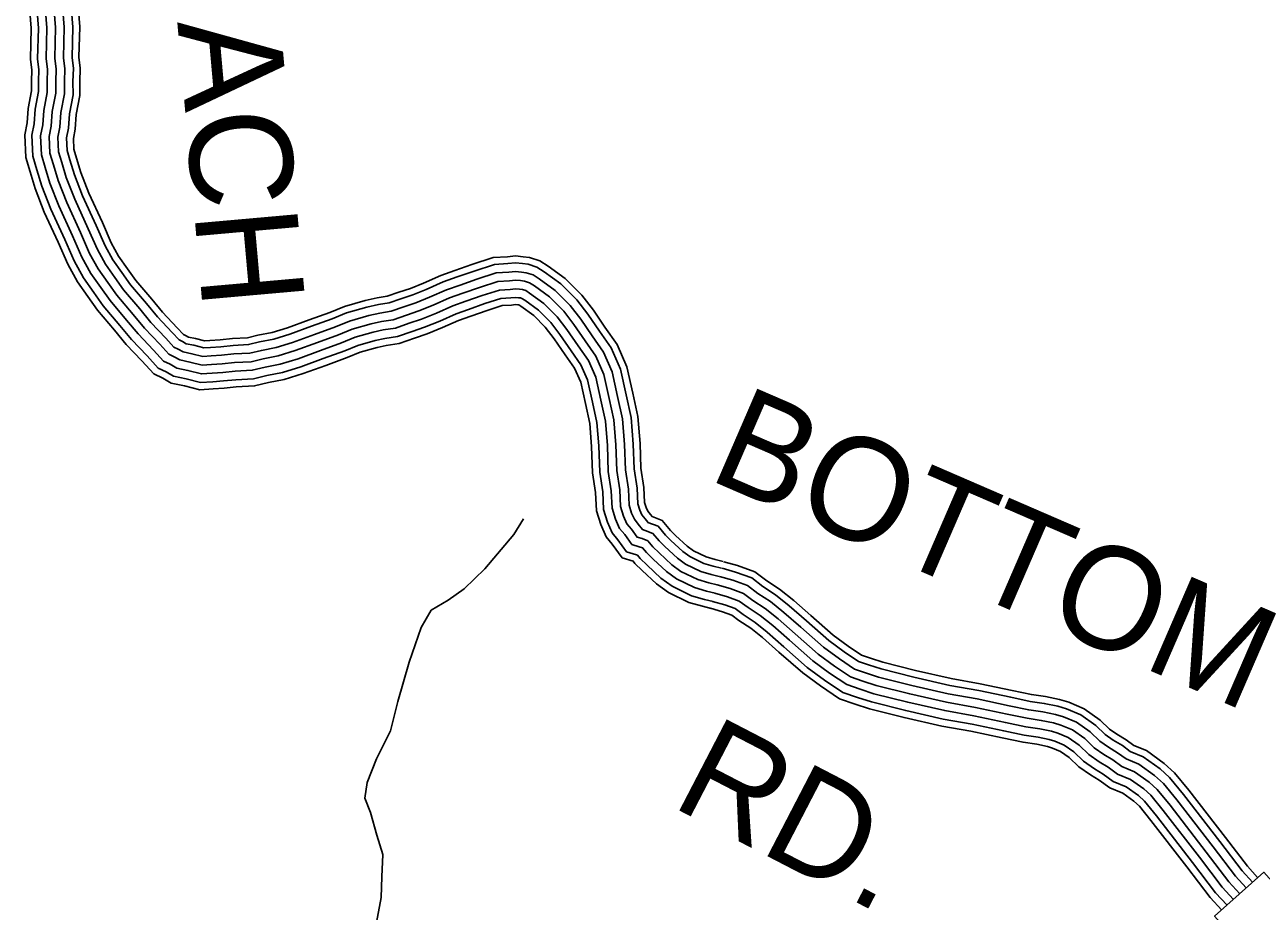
# Model space of a CAD drawing. Extents: x 1788175 to 1969470, y 584502 to 738744.
# Drawn here: x 1898767 to 1903218, y 611237 to 614430 of the extents above; entities that cross this region are included whole.
import ezdxf

# ---------------------------------------------------------------- set-up
doc = ezdxf.new("R2010")
doc.units = 0
for name, color, linetype in [('DESIGN - ROW - Right-of-Way and Easement Labels', 7, 'Continuous'), ('DESIGN - TRANSPORTATION - Text', 7, 'Continuous'), ('SURVEY - DRAINAGE - Storm Sewer', 7, 'Continuous'), ('SURVEY - TRANSPORTATION - Roads', 7, 'Continuous')]:
    doc.layers.add(name, color=color, linetype=linetype)

msp = doc.modelspace()

# ---------------------------------------------------------------- linework, layer by layer
at = {"layer": 'DESIGN - TRANSPORTATION - Text'}
msp.add_lwpolyline([(1900032.4, 611196.7), (1900049.2, 611287), (1900052.2, 611361.2), (1900055.1, 611441.3), (1900034.2, 611511.1), (1900011.2, 611592.9), (1899990.5, 611644.7), (1899999.8, 611700.9), (1900032.6, 611785.4), (1900083.3, 611886.3), (1900109.9, 611992.8), (1900150, 612133.6), (1900194.3, 612258.3), (1900229.5, 612320.9), (1900290.9, 612357.8), (1900348.4, 612398.7), (1900423.4, 612469.9), (1900527.7, 612593.5), (1900561.8, 612650.1)], dxfattribs=at)
at = {"layer": 'SURVEY - DRAINAGE - Storm Sewer'}
msp.add_lwpolyline([(1903385.8, 611200.2), (1903227.7, 611377.6), (1903050.3, 611219.6), (1903208.4, 611042.2)], close=True, dxfattribs=at)
at = {"layer": 'SURVEY - TRANSPORTATION - Roads'}
for points in [[(1898782.6, 614507.2), (1898789.8, 614417.3), (1898787.2, 614305.6), (1898791.6, 614266), (1898790.3, 614226.3), (1898790.8, 614191.5), (1898778.3, 614128.5), (1898775, 614076.3), (1898766.5, 614033.4), (1898770.3, 613952), (1898785.9, 613899.7), (1898803.7, 613840.5), (1898836.9, 613755.1), (1898887, 613646.1), (1898921.3, 613567.5), (1898956.2, 613504.2), (1898993.8, 613450.4), (1899028.8, 613401.5), (1899089.6, 613329.9), (1899131.9, 613278.5), (1899188.2, 613219.5), (1899231.3, 613172.2), (1899263.7, 613156.6), (1899293.2, 613139.4), (1899341.2, 613129.4), (1899397.3, 613114.9), (1899445.4, 613118.5), (1899484.7, 613121.1), (1899527.8, 613125.6), (1899593.7, 613128.8), (1899643.9, 613141), (1899700.3, 613152.2), (1899768.6, 613173.1), (1899850.1, 613203), (1899927.6, 613230.8), (1899974.4, 613250.3), (1900034.9, 613267.2), (1900067.8, 613274.7), (1900114.6, 613282.1), (1900169.3, 613301.2), (1900215, 613316.4), (1900270.9, 613338.8), (1900328.7, 613364.9), (1900372.9, 613380.4), (1900431.5, 613400.8), (1900485.7, 613418.1), (1900518.7, 613420.2), (1900533.7, 613421.7), (1900541.5, 613421), (1900545.9, 613420.4), (1900552.1, 613416.4), (1900598.9, 613382.7), (1900640.6, 613340.4), (1900672.4, 613299.1), (1900712, 613241.3), (1900746, 613192.5), (1900768, 613142.5), (1900785.2, 613065.2), (1900800.9, 612993.3), (1900807.4, 612911.2), (1900810.7, 612815.8), (1900821.7, 612745.4), (1900824.8, 612678.9), (1900840, 612629.4), (1900859.3, 612585.9), (1900881.6, 612558.7), (1900917.5, 612509.9), (1900957.1, 612497.3), (1900963.4, 612489.8), (1900989.5, 612464.3), (1901040.6, 612416.7), (1901083.6, 612385.3), (1901157.9, 612349.4), (1901206.7, 612335.5), (1901238.1, 612327.6)], [(1898808.4, 614507.9), (1898815.5, 614418), (1898812.9, 614306.8), (1898817.4, 614267), (1898816.1, 614226.1), (1898816.5, 614189.1), (1898803.9, 614125.2), (1898800.5, 614073), (1898792.4, 614031.5), (1898795.8, 613956.3), (1898810.6, 613907.1), (1898828, 613848.9), (1898860.6, 613765.2), (1898910.5, 613656.6), (1898944.4, 613578.9), (1898978.1, 613517.8), (1899014.8, 613465.3), (1899049.1, 613417.3), (1899109.3, 613346.4), (1899151.1, 613295.6), (1899207, 613237.1), (1899247, 613193.2), (1899275.7, 613179.3), (1899302.6, 613163.7), (1899347.1, 613154.5), (1899399.6, 613140.9), (1899443.6, 613144.1), (1899482.5, 613146.7), (1899525.9, 613151.3), (1899590, 613154.3), (1899638.4, 613166.1), (1899694, 613177.2), (1899760.4, 613197.5), (1899841.4, 613227.2), (1899918.3, 613254.8), (1899966, 613274.6), (1900028.6, 613292.2), (1900062.9, 613299.9), (1900108.3, 613307.1), (1900161, 613325.5), (1900206.2, 613340.6), (1900260.8, 613362.5), (1900319.2, 613388.8), (1900364.4, 613404.6), (1900423.3, 613425.2), (1900480.9, 613443.6), (1900516.5, 613445.8), (1900533.6, 613447.6), (1900544.4, 613446.5), (1900551.9, 613445.6), (1900556.7, 613444.1), (1900566.6, 613437.7), (1900615.6, 613402.3), (1900660, 613357.4), (1900693.2, 613314.2), (1900733.2, 613255.9), (1900768.6, 613205.2), (1900792.5, 613150.6), (1900810.3, 613070.7), (1900826.4, 612997.1), (1900833.1, 612912.7), (1900836.4, 612818.2), (1900847.3, 612747.9), (1900850.3, 612683.4), (1900864.2, 612638.4), (1900881.4, 612599.5), (1900901.9, 612574.5), (1900933.2, 612531.8), (1900968.8, 612520.5), (1900972.3, 612519.2), (1900982.3, 612507.3), (1901007.2, 612483), (1901057, 612436.5), (1901096.9, 612407.5), (1901167.1, 612373.5), (1901213.3, 612360.3), (1901244.4, 612352.5)], [(1898839.4, 614508.8), (1898846.5, 614418.9), (1898843.9, 614308.1), (1898848.4, 614268.3), (1898847.1, 614225.8), (1898847.6, 614186.3), (1898834.7, 614121.1), (1898831.3, 614069), (1898823.5, 614029.1), (1898826.6, 613961.5), (1898840.2, 613916), (1898857.3, 613859), (1898889.2, 613777.3), (1898938.8, 613669.3), (1898972.2, 613592.6), (1899004.4, 613534.2), (1899040.1, 613483.2), (1899073.6, 613436.4), (1899133.1, 613366.3), (1899174.3, 613316.1), (1899229.6, 613258.3), (1899265.9, 613218.5), (1899290.3, 613206.7), (1899313.8, 613193), (1899354.1, 613184.7), (1899402.5, 613172.2), (1899441.4, 613175), (1899479.9, 613177.6), (1899523.5, 613182.2), (1899585.6, 613185.2), (1899631.7, 613196.3), (1899686.4, 613207.3), (1899750.5, 613226.9), (1899830.8, 613256.3), (1899907.1, 613283.7), (1899955.8, 613304), (1900021, 613322.2), (1900057.1, 613330.4), (1900100.8, 613337.3), (1900151, 613354.8), (1900195.5, 613369.7), (1900248.6, 613391), (1900307.7, 613417.6), (1900354.2, 613433.9), (1900413.5, 613454.6), (1900475.2, 613474.3), (1900513.9, 613476.7), (1900533.5, 613478.8), (1900547.9, 613477.4), (1900558.7, 613476), (1900570.1, 613472.3), (1900584.1, 613463.3), (1900635.9, 613425.9), (1900683.4, 613377.8), (1900718.3, 613332.4), (1900758.7, 613273.5), (1900795.7, 613220.4), (1900822.1, 613160.3), (1900840.6, 613077.4), (1900857.1, 613001.7), (1900864.1, 612914.4), (1900867.3, 612821.2), (1900878.2, 612751.1), (1900881.1, 612688.7), (1900893.2, 612649.3), (1900908, 612615.9), (1900926.4, 612593.5), (1900952.3, 612558.3), (1900979.1, 612549.8), (1900990.9, 612545.3), (1901005, 612528.4), (1901028.6, 612505.4), (1901076.8, 612460.5), (1901112.9, 612434.2), (1901178.2, 612402.6), (1901221.4, 612390.3), (1901251.9, 612382.6)], [(1898870.4, 614509.8), (1898877.6, 614419.7), (1898875, 614309.5), (1898879.5, 614269.5), (1898878.1, 614225.5), (1898878.6, 614183.4), (1898865.5, 614117.1), (1898862.1, 614065), (1898854.6, 614026.8), (1898857.4, 613966.8), (1898869.9, 613924.9), (1898886.7, 613869.1), (1898917.7, 613789.4), (1898967.1, 613681.9), (1899000.1, 613606.3), (1899030.8, 613550.6), (1899065.4, 613501.1), (1899098, 613455.5), (1899156.9, 613386.2), (1899197.6, 613336.7), (1899252.3, 613279.4), (1899284.8, 613243.8), (1899304.9, 613234.1), (1899325, 613222.4), (1899361.1, 613214.9), (1899405.3, 613203.5), (1899439.2, 613206), (1899477.2, 613208.5), (1899521.2, 613213.1), (1899581.1, 613216), (1899625, 613226.6), (1899678.8, 613237.4), (1899740.6, 613256.3), (1899820.2, 613285.5), (1899895.9, 613312.6), (1899945.6, 613333.3), (1900013.4, 613352.3), (1900051.3, 613360.9), (1900093.2, 613367.5), (1900141, 613384.2), (1900184.8, 613398.8), (1900236.5, 613419.6), (1900296.2, 613446.5), (1900343.9, 613463.2), (1900403.7, 613484), (1900469.4, 613505), (1900511.4, 613507.6), (1900533.3, 613509.9), (1900551.4, 613508.2), (1900565.4, 613506.4), (1900583.5, 613500.6), (1900601.6, 613488.9), (1900656.1, 613449.6), (1900706.8, 613398.2), (1900743.4, 613350.7), (1900784.2, 613291.2), (1900822.9, 613235.6), (1900851.7, 613169.9), (1900870.8, 613084.1), (1900887.8, 613006.2), (1900895, 612916.2), (1900898.2, 612824.1), (1900909.1, 612754.2), (1900911.9, 612694.1), (1900922.3, 612660.2), (1900934.7, 612632.3), (1900950.9, 612612.6), (1900971.3, 612584.8), (1900989.4, 612579), (1901009.5, 612571.3), (1901027.8, 612549.5), (1901050, 612527.8), (1901096.6, 612484.4), (1901128.9, 612460.9), (1901189.3, 612431.7), (1901229.4, 612420.2), (1901259.5, 612412.6)], [(1898870.4, 614509.8), (1898877.6, 614419.7), (1898875, 614309.5), (1898879.5, 614269.5), (1898878.1, 614225.5), (1898878.6, 614183.4), (1898865.5, 614117.1), (1898862.1, 614065), (1898854.6, 614026.8), (1898857.4, 613966.8), (1898869.9, 613924.9), (1898886.7, 613869.1), (1898917.7, 613789.4), (1898967.1, 613681.9), (1899000.1, 613606.3), (1899030.8, 613550.6), (1899065.4, 613501.1), (1899098, 613455.5), (1899156.9, 613386.2), (1899197.6, 613336.7), (1899252.3, 613279.4), (1899284.8, 613243.8), (1899304.9, 613234.1), (1899325, 613222.4), (1899361.1, 613214.9), (1899405.3, 613203.5), (1899439.2, 613206), (1899477.2, 613208.5), (1899521.2, 613213.1), (1899581.1, 613216), (1899625, 613226.6), (1899678.8, 613237.4), (1899740.6, 613256.3), (1899820.2, 613285.5), (1899895.9, 613312.6), (1899945.6, 613333.3), (1900013.4, 613352.3), (1900051.3, 613360.9), (1900093.2, 613367.5), (1900141, 613384.2), (1900184.8, 613398.8), (1900236.5, 613419.6), (1900296.2, 613446.5), (1900343.9, 613463.2), (1900403.7, 613484), (1900469.4, 613505), (1900511.4, 613507.6), (1900533.3, 613509.9), (1900551.4, 613508.2), (1900565.4, 613506.4), (1900583.5, 613500.6), (1900601.6, 613488.9), (1900656.1, 613449.6), (1900706.8, 613398.2), (1900743.4, 613350.7), (1900784.2, 613291.2), (1900822.9, 613235.6), (1900851.7, 613169.9), (1900870.8, 613084.1), (1900887.8, 613006.2), (1900895, 612916.2), (1900898.2, 612824.1), (1900909.1, 612754.2), (1900911.9, 612694.1), (1900922.3, 612660.2), (1900934.7, 612632.3), (1900950.9, 612612.6), (1900971.3, 612584.8), (1900989.4, 612579), (1901009.5, 612571.3), (1901027.8, 612549.5), (1901050, 612527.8), (1901096.6, 612484.4), (1901128.9, 612460.9), (1901189.3, 612431.7), (1901229.4, 612420.2), (1901259.5, 612412.6)], [(1898901.4, 614510.7), (1898908.6, 614420.6), (1898906, 614310.9), (1898910.6, 614270.8), (1898909.1, 614225.2), (1898909.7, 614180.6), (1898896.3, 614113.1), (1898892.9, 614061), (1898885.8, 614024.5), (1898888.2, 613972), (1898899.6, 613933.8), (1898916, 613879.2), (1898946.3, 613801.5), (1898995.4, 613694.6), (1899027.9, 613620), (1899057.1, 613567.1), (1899090.7, 613519), (1899122.5, 613474.5), (1899180.7, 613406.1), (1899220.8, 613357.3), (1899275, 613300.6), (1899303.6, 613269.1), (1899319.4, 613261.5), (1899336.3, 613251.7), (1899368.2, 613245.1), (1899408.1, 613234.8), (1899437.1, 613236.9), (1899474.6, 613239.4), (1899518.8, 613244.1), (1899576.7, 613246.8), (1899618.3, 613256.9), (1899671.2, 613267.5), (1899730.7, 613285.7), (1899809.7, 613314.6), (1899884.7, 613341.5), (1899935.4, 613362.7), (1900005.8, 613382.4), (1900045.4, 613391.3), (1900085.6, 613397.6), (1900130.9, 613413.5), (1900174.1, 613427.9), (1900224.3, 613448.1), (1900284.7, 613475.3), (1900333.7, 613492.4), (1900393.8, 613513.4), (1900463.6, 613535.7), (1900508.8, 613538.5), (1900533.2, 613541.1), (1900554.8, 613539), (1900572.1, 613536.8), (1900596.8, 613528.9), (1900619.1, 613514.5), (1900676.4, 613473.2), (1900730.2, 613418.6), (1900768.5, 613368.9), (1900809.7, 613308.8), (1900850.1, 613250.9), (1900881.3, 613179.6), (1900901.1, 613090.8), (1900918.6, 613010.8), (1900926, 612918), (1900929.1, 612827), (1900940, 612757.3), (1900942.7, 612699.5), (1900951.4, 612671.1), (1900961.3, 612648.8), (1900975.4, 612631.6), (1900990.3, 612611.3), (1900999.6, 612608.3), (1901028.1, 612597.4), (1901050.5, 612570.7), (1901071.4, 612550.3), (1901116.4, 612508.4), (1901144.9, 612487.5), (1901200.4, 612460.7), (1901237.5, 612450.2), (1901267.1, 612442.7)], [(1898932.4, 614511.6), (1898939.6, 614421.5), (1898937.1, 614312.3), (1898941.6, 614272), (1898940.1, 614224.9), (1898940.7, 614177.7), (1898927.1, 614109.1), (1898923.8, 614057), (1898916.9, 614022.2), (1898919, 613977.3), (1898929.3, 613942.7), (1898945.3, 613889.2), (1898974.8, 613813.6), (1899023.7, 613707.3), (1899055.7, 613633.7), (1899083.5, 613583.5), (1899116.1, 613536.9), (1899146.9, 613493.6), (1899204.5, 613426), (1899244, 613377.8), (1899297.6, 613321.7), (1899322.5, 613294.4), (1899334, 613288.9), (1899347.5, 613281), (1899375.2, 613275.3), (1899410.9, 613266), (1899434.9, 613267.8), (1899471.9, 613270.3), (1899516.4, 613275), (1899572.3, 613277.6), (1899611.6, 613287.2), (1899663.7, 613297.6), (1899720.8, 613315.1), (1899799.1, 613343.8), (1899873.5, 613370.4), (1899925.2, 613392), (1899998.2, 613412.4), (1900039.6, 613421.8), (1900078, 613427.8), (1900120.9, 613442.8), (1900163.4, 613457), (1900212.2, 613476.6), (1900273.1, 613504.1), (1900323.5, 613521.7), (1900384, 613542.8), (1900457.9, 613566.4), (1900506.2, 613569.4), (1900533.1, 613572.2), (1900558.3, 613569.8), (1900578.8, 613567.1), (1900610.2, 613557.2), (1900636.6, 613540.1), (1900696.6, 613496.8), (1900753.6, 613439), (1900793.6, 613387.1), (1900835.2, 613326.4), (1900877.2, 613266.1), (1900910.9, 613189.3), (1900931.4, 613097.4), (1900949.3, 613015.3), (1900956.9, 612919.7), (1900960, 612830), (1900970.9, 612760.4), (1900973.4, 612704.8), (1900980.5, 612682), (1900987.9, 612665.2), (1900999.9, 612650.6), (1901009.3, 612637.8), (1901009.9, 612637.6), (1901046.7, 612623.5), (1901073.2, 612591.8), (1901092.8, 612572.7), (1901136.2, 612532.3), (1901160.9, 612514.2), (1901211.4, 612489.8), (1901245.5, 612480.1), (1901274.7, 612472.8)], [(1898957.2, 614512.3), (1898964.4, 614422.2), (1898961.8, 614313.4), (1898966.4, 614273), (1898964.8, 614224.6), (1898965.4, 614175.4), (1898951.6, 614105.9), (1898948.3, 614053.8), (1898941.7, 614020.4), (1898943.5, 613981.4), (1898953, 613949.8), (1898968.7, 613897.3), (1898997.6, 613823.3), (1899046.2, 613717.4), (1899077.9, 613644.7), (1899104.5, 613596.6), (1899136.2, 613551.1), (1899166.5, 613508.9), (1899223.5, 613441.8), (1899262.5, 613394.3), (1899315.7, 613338.6), (1899337.6, 613314.6), (1899345.6, 613310.7), (1899356.5, 613304.4), (1899380.8, 613299.3), (1899413.2, 613291), (1899433.2, 613292.5), (1899469.8, 613294.9), (1899514.5, 613299.6), (1899568.7, 613302.2), (1899606.2, 613311.3), (1899657.6, 613321.6), (1899713, 613338.5), (1899790.7, 613367), (1899864.5, 613393.5), (1899917.1, 613415.4), (1899992.1, 613436.4), (1900034.9, 613446.1), (1900071.9, 613451.9), (1900112.9, 613466.2), (1900154.8, 613480.2), (1900202.5, 613499.4), (1900264, 613527.1), (1900315.3, 613545), (1900376.2, 613566.3), (1900453.3, 613590.9), (1900504.1, 613594), (1900533, 613597.1), (1900561.1, 613594.3), (1900584.2, 613591.4), (1900620.8, 613579.7), (1900650.6, 613560.5), (1900712.7, 613515.7), (1900772.2, 613455.3), (1900813.6, 613401.7), (1900855.5, 613340.5), (1900898.9, 613278.3), (1900934.5, 613197.1), (1900955.5, 613102.8), (1900973.8, 613019), (1900981.6, 612921.1), (1900984.7, 612832.3), (1900995.5, 612762.9), (1900998, 612709.1), (1901003.7, 612690.7), (1901009.2, 612678.3), (1901019.5, 612665.8), (1901024.9, 612658.3), (1901061.5, 612644.2), (1901091.4, 612608.6), (1901109.9, 612590.6), (1901151.9, 612551.4), (1901173.7, 612535.5), (1901220.3, 612513), (1901251.9, 612504), (1901280.7, 612496.7)], [(1901283.6, 612495.9), (1901332.4, 612481.8), (1901395.4, 612459.2), (1901438.1, 612427.4), (1901483.9, 612397), (1901534.9, 612356), (1901597, 612301.5), (1901677.2, 612231), (1901731.2, 612191.1), (1901778.9, 612159.2), (1901811.4, 612147.9), (1901856, 612133.7), (1901972.8, 612104.2), (1902102.2, 612074.8), (1902205.9, 612056.3), (1902321.4, 612031.6), (1902390.8, 612017.2), (1902441.1, 612009.9), (1902491.2, 611999.2), (1902524.9, 611989.4), (1902580.4, 611966.5), (1902638.3, 611925.5), (1902672.3, 611892.3), (1902698.5, 611874.4), (1902731.8, 611854.2), (1902758.9, 611834.4), (1902804.6, 611815.3), (1902869.1, 611769.4), (1902906.1, 611735.9), (1902957.7, 611672.5), (1903088.8, 611503), (1903168, 611398.9), (1903204.8, 611358.8)], [(1901276.8, 612472.2), (1901324.8, 612458.3), (1901383.6, 612437.2), (1901423.9, 612407.1), (1901469.3, 612377.1), (1901519, 612337.1), (1901580.7, 612283), (1901661.7, 612211.7), (1901717, 612170.9), (1901767.7, 612136.9), (1901803.6, 612124.4), (1901849.2, 612109.9), (1901967.1, 612080.2), (1902097.3, 612050.5), (1902201.1, 612032.1), (1902316.3, 612007.5), (1902386.5, 611992.9), (1902436.8, 611985.5), (1902485.2, 611975.3), (1902516.7, 611966), (1902568.4, 611944.7), (1902622.5, 611906.4), (1902656.6, 611873.2), (1902685.1, 611853.6), (1902718.1, 611833.6), (1902746.7, 611812.7), (1902792.6, 611793.5), (1902853.6, 611750.1), (1902888.2, 611718.8), (1902938.4, 611657.2), (1903069.2, 611488), (1903149, 611383), (1903186.5, 611342.1)], [(1901259.5, 612412.6), (1901305.7, 612399.3), (1901353.9, 612381.9), (1901388.3, 612356.4), (1901432.6, 612327), (1901479.1, 612289.6), (1901539.8, 612236.4), (1901622.7, 612163.4), (1901681.3, 612120.2), (1901739.8, 612081), (1901784, 612065.6), (1901832.2, 612050.2), (1901952.6, 612019.9), (1902085, 611989.7), (1902189.2, 611971.2), (1902303.6, 611946.8), (1902375.8, 611931.8), (1902425.8, 611924.5), (1902470, 611915.1), (1902496.1, 611907.5), (1902538.3, 611890), (1902582.7, 611858.6), (1902617.1, 611825.1), (1902651.4, 611801.5), (1902683.7, 611781.9), (1902716, 611758.4), (1902762.3, 611739), (1902814.7, 611701.7), (1902843.1, 611676), (1902889.8, 611618.6), (1903020, 611450.2), (1903101.4, 611343.2), (1903140.8, 611300.2)], [(1901259.5, 612412.6), (1901305.7, 612399.3), (1901353.9, 612381.9), (1901388.3, 612356.4), (1901432.6, 612327), (1901479.1, 612289.6), (1901539.8, 612236.4), (1901622.7, 612163.4), (1901681.3, 612120.2), (1901739.8, 612081), (1901784, 612065.6), (1901832.2, 612050.2), (1901952.6, 612019.9), (1902085, 611989.7), (1902189.2, 611971.2), (1902303.6, 611946.8), (1902375.8, 611931.8), (1902425.8, 611924.5), (1902470, 611915.1), (1902496.1, 611907.5), (1902538.3, 611890), (1902582.7, 611858.6), (1902617.1, 611825.1), (1902651.4, 611801.5), (1902683.7, 611781.9), (1902716, 611758.4), (1902762.3, 611739), (1902814.7, 611701.7), (1902843.1, 611676), (1902889.8, 611618.6), (1903020, 611450.2), (1903101.4, 611343.2), (1903140.8, 611300.2)], [(1901268.1, 612442.4), (1901315.3, 612428.8), (1901368.7, 612409.6), (1901406.1, 612381.8), (1901450.9, 612352), (1901499.1, 612313.3), (1901560.3, 612259.7), (1901642.2, 612187.6), (1901699.2, 612145.6), (1901753.8, 612108.9), (1901793.8, 612095), (1901840.7, 612080.1), (1901959.8, 612050.1), (1902091.2, 612020.1), (1902195.2, 612001.6), (1902310, 611977.1), (1902381.1, 611962.3), (1902431.3, 611955), (1902477.6, 611945.2), (1902506.4, 611936.7), (1902553.3, 611917.4), (1902602.6, 611882.5), (1902636.9, 611849.1), (1902668.3, 611827.6), (1902700.9, 611807.8), (1902731.3, 611785.6), (1902777.4, 611766.3), (1902834.2, 611725.9), (1902865.6, 611697.4), (1902914.1, 611637.9), (1903044.6, 611469.1), (1903125.2, 611363.1), (1903163.7, 611321.1)], [(1901250.9, 612382.9), (1901296.1, 612369.8), (1901339.1, 612354.3), (1901370.4, 612331), (1901414.3, 612301.9), (1901459.2, 612265.8), (1901519.3, 612213.1), (1901603.3, 612139.3), (1901663.5, 612094.8), (1901725.9, 612053), (1901774.2, 612036.2), (1901823.7, 612020.4), (1901945.4, 611989.8), (1902078.8, 611959.4), (1902183.3, 611940.8), (1902297.2, 611916.5), (1902370.4, 611901.2), (1902420.4, 611894), (1902462.4, 611885), (1902485.8, 611878.2), (1902523.2, 611862.7), (1902562.8, 611834.7), (1902597.4, 611801), (1902634.6, 611775.5), (1902666.5, 611756.1), (1902700.7, 611731.2), (1902747.1, 611711.7), (1902795.3, 611677.5), (1902820.5, 611654.6), (1902865.5, 611599.4), (1902995.4, 611431.4), (1903077.5, 611323.3), (1903118, 611279.2)], [(1901235.1, 612328.4), (1901278.6, 612315.8), (1901312, 612303.8), (1901337.8, 612284.6), (1901380.8, 612256.1), (1901422.7, 612222.4), (1901481.9, 612170.5), (1901567.6, 612095.1), (1901630.8, 612048.5), (1901700.3, 612001.9), (1901756.3, 611982.4), (1901808.2, 611965.8), (1901932.2, 611934.6), (1902067.6, 611903.8), (1902172.4, 611885.1), (1902285.5, 611861), (1902360.5, 611845.4), (1902410.4, 611838.1), (1902448.5, 611830), (1902466.9, 611824.6), (1902495.7, 611812.7), (1902526.4, 611791), (1902561.3, 611757), (1902603.8, 611727.8), (1902635, 611708.9), (1902672.6, 611681.4), (1902719.4, 611661.9), (1902759.7, 611633.2), (1902779.3, 611615.5), (1902821.1, 611564.1), (1902950.4, 611396.9), (1903034, 611286.9), (1903076.1, 611240.9)], [(1901242.3, 612353.1), (1901286.6, 612340.3), (1901324.3, 612326.7), (1901352.6, 612305.6), (1901396, 612276.9), (1901439.2, 612242.1), (1901498.9, 612189.8), (1901583.8, 612115.1), (1901645.6, 612069.5), (1901711.9, 612025.1), (1901764.4, 612006.8), (1901815.2, 611990.6), (1901938.2, 611959.6), (1902072.7, 611929), (1902177.3, 611910.3), (1902290.8, 611886.1), (1902365, 611870.7), (1902414.9, 611863.4), (1902454.8, 611854.9), (1902475.5, 611848.9), (1902508.2, 611835.4), (1902542.9, 611810.8), (1902577.7, 611777), (1902617.8, 611749.4), (1902649.3, 611730.3), (1902685.3, 611704), (1902731.9, 611684.5), (1902775.8, 611653.3), (1902798, 611633.2), (1902841.2, 611580.1), (1902970.8, 611412.5), (1903053.7, 611303.4), (1903095.1, 611258.3)]]:
    msp.add_lwpolyline(points, dxfattribs=at)

# ---------------------------------------------------------------- texts
at = {"layer": 'DESIGN - ROW - Right-of-Way and Easement Labels'}
for s, rotation, p in [('BEACH', 275.0762, (1899257.2, 615097.1)), ('BOTTOM', 336.5819, (1901219.5, 612795.5)), ('RD.', 332.5819, (1901087.1, 611618.3))]:
    msp.add_text(s, height=370, rotation=rotation, dxfattribs=at).set_placement(p)

doc.saveas('drawing.dxf')
